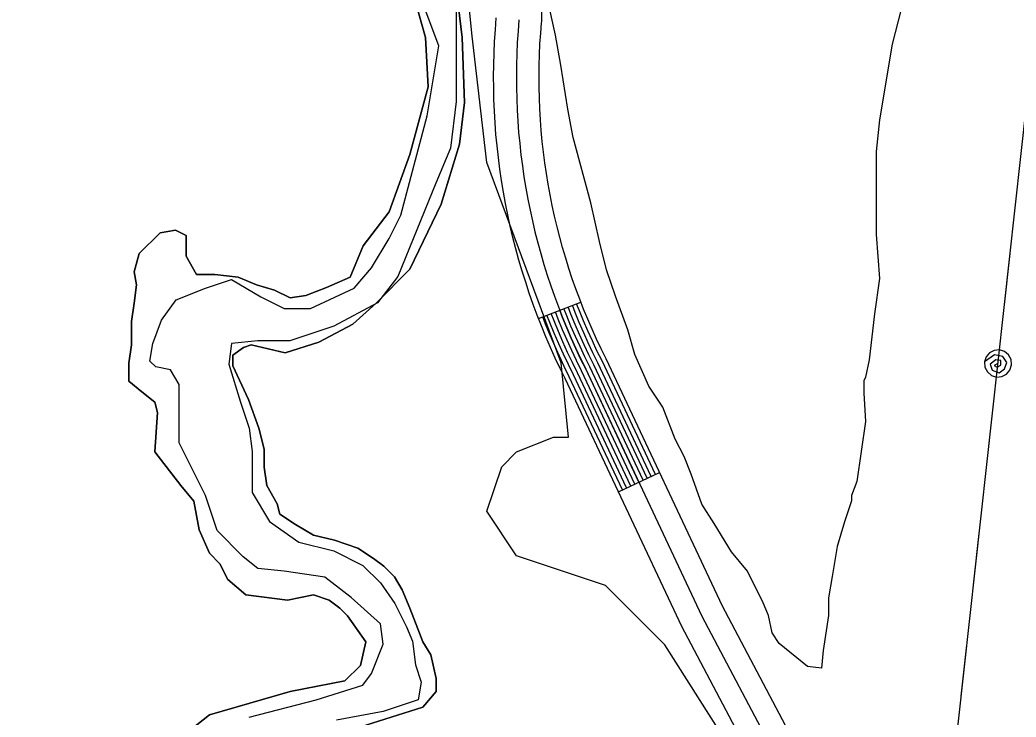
# Model space of a CAD drawing. Extents: x 3245246 to 3283090, y 806824 to 832173.
# Drawn here: x 3261178 to 3261836, y 827836 to 828296 of the extents above; entities that cross this region are included whole.
import ezdxf

# ---------------------------------------------------------------- set-up
doc = ezdxf.new("R2010")
doc.units = 0
for name, color, linetype in [('V-ROAD-CNTR', 7, 'Continuous'), ('V-SITE-VEGE', 7, 'Continuous'), ('V-TOPO-SHOR', 7, 'Continuous'), ('V-UTIL-LINE', 7, 'Continuous')]:
    doc.layers.add(name, color=color, linetype=linetype)

msp = doc.modelspace()

# ---------------------------------------------------------------- linework, layer by layer
at = {"layer": 'V-ROAD-CNTR'}
for p, q in [((3261520.41, 828098.95), (3261548.37, 828109.82)), ((3261573.19, 827984.53), (3261600.34, 827997.3))]:
    msp.add_line(p, q, dxfattribs=at)
for points in [[(3261762.51, 827680.84), (3261641.86, 827909.01), (3261565.05, 828072.33), (3261561.73, 828078.98), (3261558.71, 828085.4), (3261555.76, 828091.95), (3261552.89, 828098.53), (3261550.2, 828105.11), (3261547.6, 828111.8), (3261545.07, 828118.51), (3261542.73, 828125.22), (3261540.49, 828131.99), (3261538.35, 828138.86), (3261536.34, 828145.73), (3261534.42, 828152.62), (3261532.66, 828159.53), (3261531.03, 828166.45), (3261529.5, 828173.49), (3261528.07, 828180.48), (3261526.79, 828187.54), (3261525.62, 828194.56), (3261524.6, 828201.66), (3261523.68, 828208.75), (3261522.88, 828215.87), (3261522.22, 828222.95), (3261521.69, 828230.1), (3261521.25, 828237.22), (3261520.98, 828244.38), (3261520.79, 828251.55), (3261520.76, 828258.71), (3261520.81, 828265.83), (3261521.05, 828272.95), (3261521.38, 828280.15), (3261521.83, 828287.27), (3261522.37, 828294.06), (3261522.5, 828294.96), (3261522.37, 828314)], [(3261736.14, 827666.53), (3261615.02, 827895.61), (3261538.05, 828059.24), (3261534.74, 828065.89), (3261531.46, 828072.85), (3261528.34, 828079.79), (3261525.25, 828086.85), (3261522.33, 828094), (3261519.58, 828101.08), (3261516.87, 828108.28), (3261514.32, 828115.57), (3261511.93, 828122.83), (3261509.63, 828130.19), (3261507.5, 828137.5), (3261505.44, 828144.87), (3261503.52, 828152.39), (3261501.77, 828159.84), (3261500.15, 828167.3), (3261498.61, 828174.8), (3261497.24, 828182.4), (3261495.98, 828189.95), (3261494.88, 828197.59), (3261493.9, 828205.14), (3261493.03, 828212.8), (3261492.32, 828220.45), (3261491.76, 828228.07), (3261491.29, 828235.73), (3261490.99, 828243.42), (3261490.8, 828251.1), (3261490.76, 828258.75), (3261490.82, 828266.45), (3261491.07, 828274.15), (3261491.43, 828281.77), (3261491.9, 828289.39), (3261492.54, 828297.39)], [(3261589.48, 827992.19), (3261554.25, 828067.09), (3261550.93, 828073.74), (3261547.81, 828080.38), (3261544.79, 828087.09), (3261541.83, 828093.86), (3261539.05, 828100.67), (3261537.18, 828105.47)], [(3261592.2, 827993.47), (3261556.95, 828068.4), (3261553.63, 828075.05), (3261550.54, 828081.63), (3261547.53, 828088.3), (3261544.6, 828095.03), (3261541.84, 828101.78), (3261539.98, 828106.56)], [(3261594.91, 827994.74), (3261559.65, 828069.71), (3261556.33, 828076.36), (3261553.26, 828082.89), (3261550.28, 828089.52), (3261547.36, 828096.2), (3261544.62, 828102.89), (3261542.78, 828107.64)], [(3261597.63, 827996.02), (3261562.35, 828071.02), (3261559.03, 828077.67), (3261555.99, 828084.14), (3261553.02, 828090.73), (3261550.12, 828097.37), (3261547.41, 828104), (3261545.57, 828108.73)], [(3261575.91, 827985.81), (3261540.75, 828060.55), (3261537.43, 828067.2), (3261534.18, 828074.11), (3261531.08, 828081.01), (3261528.02, 828088.02), (3261525.12, 828095.11), (3261523.2, 828100.03)], [(3261578.62, 827987.08), (3261543.45, 828061.86), (3261540.13, 828068.51), (3261536.91, 828075.36), (3261533.82, 828082.22), (3261530.78, 828089.19), (3261527.9, 828096.22), (3261526, 828101.12)], [(3261581.34, 827988.36), (3261546.15, 828063.17), (3261542.83, 828069.82), (3261539.63, 828076.61), (3261536.56, 828083.44), (3261533.54, 828090.36), (3261530.69, 828097.33), (3261528.8, 828102.21)], [(3261584.05, 827989.64), (3261548.85, 828064.48), (3261545.53, 828071.13), (3261542.36, 828077.87), (3261539.31, 828084.65), (3261536.31, 828091.53), (3261533.48, 828098.44), (3261531.59, 828103.29)], [(3261586.77, 827990.91), (3261551.55, 828065.78), (3261548.23, 828072.43), (3261545.08, 828079.12), (3261542.05, 828085.87), (3261539.07, 828092.69), (3261536.26, 828099.56), (3261534.39, 828104.38)], [(3261749.32, 827673.69), (3261628.44, 827902.31), (3261551.55, 828065.78)]]:
    msp.add_lwpolyline(points, dxfattribs=at)
msp.add_arc((3261930.49, 828257.63), 424.73, 174.81884, 206.85227, dxfattribs=at)
at = {"layer": 'V-SITE-VEGE'}
for p, q in [((3261763.2, 828316.12), (3261753.89, 828280.05)), ((3261531.64, 828285.9), (3261525.82, 828312.66)), ((3261535.12, 828266.11), (3261531.64, 828285.9)), ((3261753.89, 828280.05), (3261745.73, 828230.01)), ((3261539.77, 828237.02), (3261535.12, 828266.11)), ((3261543.26, 828218.4), (3261539.77, 828237.02)), ((3261745.73, 828230.01), (3261743.4, 828209.07)), ((3261554.89, 828175.35), (3261543.26, 828218.4)), ((3261743.4, 828209.07), (3261743.4, 828170.67)), ((3261560.71, 828149.75), (3261554.89, 828175.35)), ((3261743.4, 828170.67), (3261743.4, 828154.38)), ((3261743.4, 828154.38), (3261745.72, 828125.29)), ((3261565.36, 828131.13), (3261560.71, 828149.75)), ((3261571.17, 828113.67), (3261565.36, 828131.13)), ((3261745.72, 828125.29), (3261742.23, 828102.01)), ((3261579.32, 828091.56), (3261571.17, 828113.67)), ((3261742.23, 828102.01), (3261738.73, 828071.76)), ((3261583.97, 828075.27), (3261579.32, 828091.56)), ((3261593.27, 828054.32), (3261583.97, 828075.27)), ((3261738.73, 828071.76), (3261736.4, 828060.12)), ((3261736.4, 828060.12), (3261735.24, 828057.8)), ((3261602.58, 828040.36), (3261593.27, 828054.32)), ((3261735.24, 828057.8), (3261735.24, 828055.47)), ((3261735.24, 828055.47), (3261735.24, 828049.65)), ((3261735.24, 828049.65), (3261736.4, 828031.03)), ((3261610.72, 828019.41), (3261602.58, 828040.36)), ((3261736.4, 828031.03), (3261730.57, 827991.47)), ((3261616.54, 828007.78), (3261610.72, 828019.41)), ((3261621.19, 827996.14), (3261616.54, 828007.78)), ((3261628.17, 827976.36), (3261621.19, 827996.14)), ((3261730.57, 827991.47), (3261727.08, 827982.16)), ((3261727.08, 827982.16), (3261727.08, 827979.83)), ((3261636.32, 827963.55), (3261628.17, 827976.36)), ((3261727.08, 827978.67), (3261722.42, 827964.71)), ((3261727.08, 827979.83), (3261727.08, 827978.67)), ((3261647.95, 827944.94), (3261636.32, 827963.55)), ((3261722.42, 827964.71), (3261717.77, 827948.42)), ((3261717.77, 827948.42), (3261714.27, 827928.64)), ((3261658.42, 827932.13), (3261647.95, 827944.94)), ((3261668.89, 827911.19), (3261658.42, 827932.13)), ((3261714.27, 827928.64), (3261711.95, 827914.67)), ((3261711.95, 827914.67), (3261711.95, 827912.35)), ((3261672.38, 827903.04), (3261668.89, 827911.19)), ((3261711.95, 827912.35), (3261711.94, 827903.04)), ((3261674.71, 827891.41), (3261672.38, 827903.04)), ((3261711.94, 827903.04), (3261708.45, 827879.77)), ((3261679.36, 827884.42), (3261674.71, 827891.41)), ((3261697.98, 827869.29), (3261679.36, 827884.42)), ((3261708.45, 827879.77), (3261707.28, 827868.13)), ((3261707.28, 827868.13), (3261697.98, 827869.29))]:
    msp.add_line(p, q, dxfattribs=at)
for points in [[(3261672.33, 827775.74), (3261603.79, 827883.52), (3261564.63, 827922.71), (3261505.88, 827942.31), (3261486.3, 827971.7), (3261496.09, 828001.1), (3261505.88, 828010.9), (3261530.36, 828020.7), (3261540.15, 828020.7), (3261535.26, 828069.69), (3261486.3, 828201.97), (3261476.51, 828285.25), (3261466.71, 828383.23), (3261452.03, 828544.9), (3261422.65, 828603.7), (3261398.18, 828633.09), (3261363.91, 828657.59), (3261295.37, 828696.78), (3261231.72, 828726.18), (3261177.87, 828750.67)], [(3261406.27, 827830.49), (3261444.1, 827842.53), (3261452.7, 827852.85), (3261452.7, 827861.45), (3261449.26, 827876.92), (3261444.1, 827885.52), (3261440.66, 827894.12), (3261435.5, 827907.87), (3261430.34, 827919.91), (3261425.18, 827928.51), (3261418.3, 827935.39), (3261411.43, 827940.55), (3261401.11, 827947.42), (3261385.63, 827952.58), (3261371.88, 827956.02), (3261359.84, 827962.9), (3261349.52, 827969.78), (3261347.8, 827976.66), (3261340.92, 827988.69), (3261339.2, 828000.73), (3261339.2, 828012.77), (3261335.76, 828026.52), (3261328.89, 828045.44), (3261318.57, 828067.79), (3261318.57, 828074.67), (3261325.45, 828079.83), (3261330.61, 828081.55), (3261352.96, 828076.39), (3261375.31, 828083.27), (3261397.67, 828095.31), (3261413.15, 828109.06), (3261435.5, 828131.42), (3261456.13, 828174.41), (3261468.17, 828213.96), (3261471.61, 828241.47), (3261469.89, 828284.46), (3261466.45, 828313.69)], [(3261466.45, 828313.69), (3261469.89, 828284.46), (3261471.61, 828241.47), (3261468.17, 828213.96), (3261456.13, 828174.41), (3261435.5, 828131.42), (3261413.15, 828109.06), (3261397.67, 828095.31), (3261375.31, 828083.27), (3261352.96, 828076.39), (3261330.61, 828081.55), (3261325.45, 828079.83), (3261318.57, 828074.67), (3261318.57, 828067.79), (3261328.89, 828045.44), (3261335.76, 828026.52), (3261339.2, 828012.77), (3261339.2, 828000.73), (3261340.92, 827988.69), (3261347.8, 827976.66), (3261349.52, 827969.78), (3261359.84, 827962.9), (3261371.88, 827956.02), (3261385.63, 827952.58), (3261401.11, 827947.42), (3261411.43, 827940.55), (3261418.3, 827935.39), (3261425.18, 827928.51), (3261430.34, 827919.91), (3261435.5, 827907.87), (3261440.66, 827894.12), (3261444.1, 827885.52), (3261449.26, 827876.92), (3261452.7, 827861.45), (3261452.7, 827852.85), (3261444.1, 827842.53), (3261406.27, 827830.49)], [(3261438.94, 828308.53), (3261445.82, 828284.46), (3261447.54, 828251.79), (3261435.5, 828207.08), (3261421.74, 828169.25), (3261404.55, 828146.89), (3261395.95, 828126.26), (3261380.47, 828119.38), (3261366.72, 828114.22), (3261356.4, 828112.5), (3261346.08, 828117.66), (3261334.05, 828121.1), (3261322.01, 828126.26), (3261306.53, 828127.98), (3261294.5, 828127.98), (3261287.62, 828140.02), (3261287.62, 828153.77), (3261280.74, 828157.21), (3261270.42, 828155.49), (3261256.66, 828141.74), (3261253.23, 828129.7), (3261254.95, 828121.1), (3261253.23, 828109.06), (3261251.51, 828097.03), (3261251.51, 828081.55), (3261249.79, 828069.51), (3261249.79, 828057.48), (3261258.38, 828050.6), (3261266.98, 828043.72), (3261268.7, 828036.84), (3261266.98, 828011.05), (3261284.18, 827988.69), (3261292.78, 827978.38), (3261296.21, 827959.46), (3261303.09, 827943.99), (3261309.97, 827937.11), (3261315.13, 827926.79), (3261327.17, 827916.47), (3261354.68, 827913.03), (3261371.88, 827916.47), (3261382.19, 827913.03), (3261389.07, 827907.87), (3261394.23, 827902.72), (3261406.27, 827885.52), (3261402.83, 827870.04), (3261392.51, 827859.73), (3261356.4, 827852.85), (3261303.09, 827837.37), (3261279.02, 827818.46)], [(3261279.02, 827818.46), (3261303.09, 827837.37), (3261356.4, 827852.85), (3261392.51, 827859.73), (3261402.83, 827870.04), (3261406.27, 827885.52), (3261394.23, 827902.72), (3261389.07, 827907.87), (3261382.19, 827913.03), (3261371.88, 827916.47), (3261354.68, 827913.03), (3261327.17, 827916.47), (3261315.13, 827926.79), (3261309.97, 827937.11), (3261303.09, 827943.99), (3261296.21, 827959.46), (3261292.78, 827978.38), (3261284.18, 827988.69), (3261266.98, 828011.05), (3261268.7, 828036.84), (3261266.98, 828043.72), (3261258.38, 828050.6), (3261249.79, 828057.48), (3261249.79, 828069.51), (3261251.51, 828081.55), (3261251.51, 828097.03), (3261253.23, 828109.06), (3261254.95, 828121.1), (3261253.23, 828129.7), (3261256.66, 828141.74), (3261270.42, 828155.49), (3261280.74, 828157.21), (3261287.62, 828153.77), (3261287.62, 828140.02), (3261294.5, 828127.98), (3261306.53, 828127.98), (3261322.01, 828126.26), (3261334.05, 828121.1), (3261346.08, 828117.66), (3261356.4, 828112.5), (3261366.72, 828114.22), (3261380.47, 828119.38), (3261395.95, 828126.26), (3261404.55, 828146.89), (3261421.74, 828169.25), (3261435.5, 828207.08), (3261447.54, 828251.79), (3261445.82, 828284.46), (3261438.94, 828308.53)]]:
    msp.add_lwpolyline(points, dxfattribs=at)
at = {"layer": 'V-TOPO-SHOR'}
for points in [[(3261329.27, 827835.8), (3261373.57, 827847.36), (3261404.39, 827856.99), (3261410.17, 827864.7), (3261417.87, 827883.96), (3261415.95, 827897.44), (3261396.69, 827914.78), (3261379.35, 827928.26), (3261352.38, 827932.11), (3261335.05, 827934.04), (3261325.42, 827941.75), (3261308.08, 827959.08), (3261300.38, 827982.2), (3261292.67, 827997.61), (3261283.04, 828016.87), (3261283.04, 828028.42), (3261283.04, 828041.91), (3261283.04, 828055.39), (3261277.26, 828065.02), (3261267.63, 828066.95), (3261263.78, 828070.8), (3261265.7, 828082.36), (3261271.48, 828097.77), (3261281.11, 828111.25), (3261300.38, 828118.96), (3261317.71, 828124.73), (3261336.97, 828113.18), (3261352.38, 828105.47), (3261369.72, 828105.47), (3261398.61, 828118.96), (3261410.17, 828132.44), (3261421.73, 828151.7), (3261429.43, 828167.11), (3261446.77, 828232.6), (3261454.47, 828278.83), (3261440.99, 828315.43)], [(3261466.03, 828301.95), (3261466.03, 828242.23), (3261462.18, 828211.41), (3261452.55, 828188.3), (3261427.51, 828126.66), (3261414.02, 828109.33), (3261385.13, 828093.92), (3261356.24, 828084.28), (3261335.05, 828084.28), (3261317.71, 828082.36), (3261315.79, 828068.87), (3261323.49, 828043.83), (3261329.27, 828026.5), (3261331.2, 828011.09), (3261331.2, 827991.83), (3261331.2, 827984.12), (3261342.75, 827964.86), (3261362.01, 827951.38), (3261385.13, 827945.6), (3261404.39, 827935.97), (3261415.95, 827924.41), (3261425.58, 827910.93), (3261433.28, 827895.52), (3261437.14, 827885.89), (3261439.06, 827870.48), (3261442.92, 827858.92), (3261440.99, 827847.36), (3261417.87, 827839.66), (3261387.06, 827833.88)]]:
    msp.add_lwpolyline(points, dxfattribs=at)
at = {"layer": 'V-UTIL-LINE'}
for points in [[(3261597.79, 827297.25), (3261782.92, 827697.77), (3261850.15, 828307.53), (3261946.75, 828917.57), (3262446.69, 829280.83), (3262605.78, 829694.72), (3262798.72, 830155.16), (3262897.66, 830392.02)], [(3261828.16, 828108.05), (3261831.88, 828141.84)], [(3261823.88, 828069.28), (3261821.35, 828067.91), (3261823.43, 828066.87), (3261825.81, 828068.24), (3261825.81, 828071.16), (3261822.46, 828071.7), (3261818.73, 828068.85), (3261820.07, 828064.8), (3261824.59, 828063), (3261828.3, 828065.69), (3261829.74, 828069.92), (3261827.09, 828073.95), (3261821.67, 828074.87), (3261814.94, 828070.27), (3261815.24, 828066.77), (3261816.86, 828063.65), (3261819.55, 828061.39), (3261822.9, 828060.33), (3261826.4, 828060.64), (3261829.51, 828062.26), (3261831.77, 828064.95), (3261832.83, 828068.29), (3261832.52, 828071.79), (3261830.91, 828074.91), (3261828.22, 828077.17), (3261824.87, 828078.22), (3261821.37, 828077.92), (3261818.25, 828076.3), (3261816, 828073.61), (3261814.94, 828070.27)], [(3261815.88, 827996.72), (3261819.61, 828030.52)], [(3261807.77, 827923.17), (3261811.5, 827956.96)], [(3261799.66, 827849.61), (3261803.39, 827883.41)]]:
    msp.add_lwpolyline(points, dxfattribs=at)

doc.saveas('drawing.dxf')
